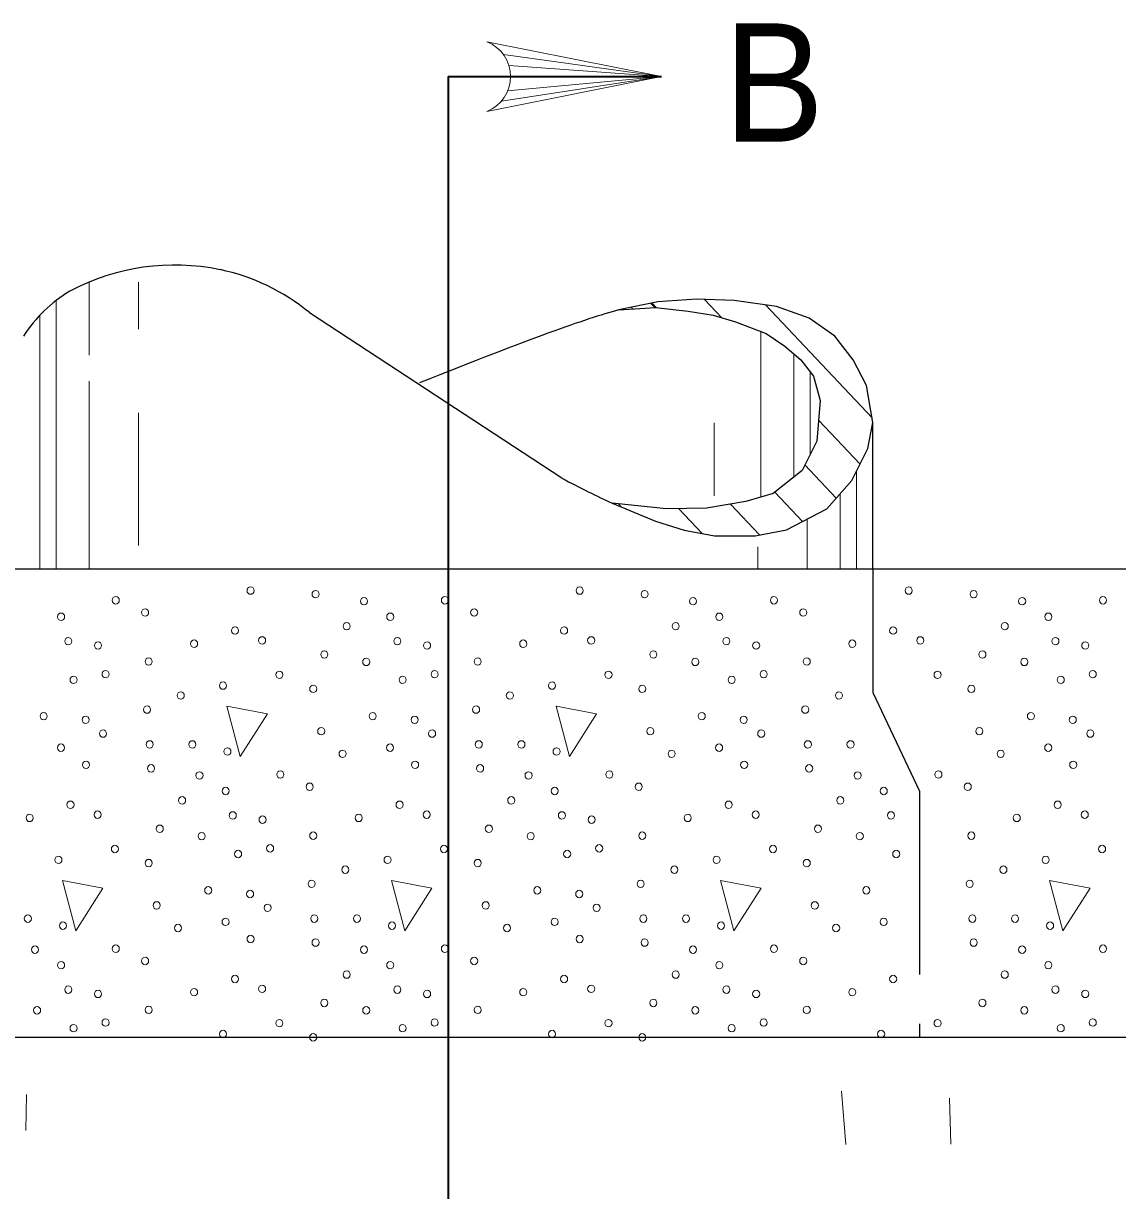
# Model space of a CAD drawing. Extents: x -410.5 to -376.5, y 1617.6 to 1661.6.
# Drawn here: x -403.909 to -401.689, y 1625.101 to 1627.469 of the extents above; entities that cross this region are included whole.
import ezdxf
from ezdxf.enums import TextEntityAlignment as Align

# ---------------------------------------------------------------- set-up
doc = ezdxf.new("R2010")
doc.units = 0
doc.header["$LTSCALE"] = 0.062
doc.linetypes.add('LONG_DASHED', pattern=[7.5, 6, -1.5])
doc.layers.add('1', color=7, linetype='Continuous', lineweight=13)

msp = doc.modelspace()

# ---------------------------------------------------------------- linework, layer by layer
at = {"layer": '1'}
for p, q in [((-402.93492, 1627.40567), (-402.61442, 1627.36083)), ((-402.92408, 1627.3835), (-402.61442, 1627.36083)), ((-402.93875, 1627.31125), (-402.61442, 1627.36083)), ((-402.92642, 1627.33208), (-402.61442, 1627.36083)), ((-402.92075, 1627.36083), (-402.61442, 1627.36083)), ((-403.77533, 1626.79592), (-403.77533, 1626.94417)), ((-403.67517, 1626.84867), (-403.67517, 1626.94417)), ((-403.84208, 1626.3615), (-403.84208, 1626.90692)), ((-402.49208, 1626.87167), (-402.527, 1626.90892)), ((-402.6725, 1626.8895), (-402.67575, 1626.89292)), ((-402.62792, 1626.89225), (-402.63625, 1626.90092)), ((-402.62442, 1626.89217), (-402.63333, 1626.90158)), ((-402.18725, 1626.66892), (-402.4035, 1626.89808)), ((-403.8755, 1626.3615), (-403.8755, 1626.87667)), ((-402.41267, 1626.50817), (-402.41267, 1626.84417)), ((-402.34592, 1626.54892), (-402.34592, 1626.79842)), ((-402.3125, 1626.59508), (-402.3125, 1626.76183)), ((-403.77533, 1626.3615), (-403.77533, 1626.74308)), ((-403.67517, 1626.40983), (-403.67517, 1626.67908)), ((-402.50725, 1626.51033), (-402.50725, 1626.65842)), ((-402.21167, 1626.57508), (-402.29592, 1626.66425)), ((-402.25983, 1626.50608), (-402.32358, 1626.57358)), ((-402.21875, 1626.3615), (-402.21875, 1626.56067)), ((-402.32825, 1626.4585), (-402.3845, 1626.51817)), ((-402.25208, 1626.3615), (-402.25208, 1626.51467)), ((-402.69567, 1626.48775), (-402.70183, 1626.49417)), ((-402.53167, 1626.43408), (-402.57917, 1626.48433)), ((-402.41567, 1626.43125), (-402.47467, 1626.49367)), ((-402.31892, 1626.3615), (-402.31892, 1626.46342)), ((-402.419, 1626.3615), (-402.419, 1626.40692)), ((-403.90242, 1625.2965), (-403.90367, 1625.22358)), ((-402.24892, 1625.303), (-402.24067, 1625.19508)), ((-402.02992, 1625.28867), (-402.02733, 1625.19575))]:
    msp.add_line(p, q, dxfattribs=at)
at = {"layer": '1', "lineweight": 35}
for p, q in [((-403.04708, 1627.36083), (-402.61442, 1627.36083)), ((-403.04708, 1627.36083), (-403.04708, 1625.4135)), ((-403.04708, 1625.4135), (-403.04708, 1621.0535))]:
    msp.add_line(p, q, dxfattribs=at)
at = {"layer": '1', "lineweight": 25}
for p, q in [((-402.81658, 1626.54667), (-403.32842, 1626.88208)), ((-402.18542, 1626.3615), (-402.18542, 1626.65917)), ((-402.70983, 1626.4935), (-402.71125, 1626.49525))]:
    msp.add_line(p, q, dxfattribs=at)
at = {"layer": '1'}
msp.add_lwpolyline([(-402.96842, 1627.29008), (-402.61442, 1627.36083), (-402.96842, 1627.43167)], dxfattribs=at)
at = {"layer": '1', "lineweight": 25}
for points in [[(-402.71458, 1626.49558), (-402.62625, 1626.459), (-402.56858, 1626.44083), (-402.50683, 1626.42942), (-402.42408, 1626.42975), (-402.36108, 1626.44142), (-402.27925, 1626.484), (-402.22817, 1626.54192), (-402.196, 1626.6065), (-402.18542, 1626.65917), (-402.19833, 1626.7345), (-402.22558, 1626.7865), (-402.26292, 1626.83458), (-402.31508, 1626.87092), (-402.38108, 1626.89492), (-402.46667, 1626.90692), (-402.54342, 1626.90942), (-402.622, 1626.90392), (-402.70117, 1626.88775)], [(-402.71458, 1626.49558), (-402.62625, 1626.459), (-402.56858, 1626.44083), (-402.50683, 1626.42942), (-402.42408, 1626.42975), (-402.36108, 1626.44142), (-402.27925, 1626.484), (-402.22817, 1626.54192), (-402.196, 1626.6065), (-402.18542, 1626.65917), (-402.19833, 1626.7345), (-402.22558, 1626.7865), (-402.26292, 1626.83458), (-402.31508, 1626.87092), (-402.38108, 1626.89492), (-402.46667, 1626.90692), (-402.54342, 1626.90942), (-402.622, 1626.90392), (-402.70117, 1626.88775)], [(-402.70117, 1626.88775), (-402.62658, 1626.89242), (-402.56033, 1626.88542), (-402.50975, 1626.87717), (-402.46417, 1626.86342), (-402.40192, 1626.84008), (-402.36425, 1626.81392), (-402.33175, 1626.7865), (-402.30583, 1626.75342), (-402.29275, 1626.704), (-402.29925, 1626.6215), (-402.32917, 1626.56217), (-402.38758, 1626.51558), (-402.44342, 1626.499), (-402.52275, 1626.48525), (-402.6045, 1626.48392), (-402.71458, 1626.49558)], [(-402.70117, 1626.88775), (-402.62658, 1626.89242), (-402.56033, 1626.88542), (-402.50975, 1626.87717), (-402.46417, 1626.86342), (-402.40192, 1626.84008), (-402.36425, 1626.81392), (-402.33175, 1626.7865), (-402.30583, 1626.75342), (-402.29275, 1626.704), (-402.29925, 1626.6215), (-402.32917, 1626.56217), (-402.38758, 1626.51558), (-402.44342, 1626.499), (-402.52275, 1626.48525), (-402.6045, 1626.48392), (-402.71458, 1626.49558)]]:
    msp.add_lwpolyline(points, dxfattribs=at)
for points in [[(-405.35992, 1621.41425), (-400.73433, 1621.41425), (-400.73433, 1626.3615), (-405.35992, 1626.3615)], [(-404.46308, 1625.41208), (-404.46308, 1622.36375), (-401.63108, 1622.36375), (-401.63108, 1625.41208)]]:
    msp.add_lwpolyline(points, close=True, dxfattribs=at)
at = {"layer": '1', "linetype": 'LONG_DASHED', "lineweight": 25}
msp.add_lwpolyline([(-402.18542, 1626.3615), (-402.18542, 1626.11167), (-402.091, 1625.91175), (-402.091, 1625.41208)], dxfattribs=at)
at = {"layer": '1'}
for points in [[(-403.49575, 1626.08408), (-403.46875, 1625.98167), (-403.41375, 1626.06817)], [(-402.82825, 1626.08408), (-402.80125, 1625.98167), (-402.74633, 1626.06817)], [(-403.82942, 1625.73067), (-403.80258, 1625.62833), (-403.74758, 1625.71475)], [(-403.162, 1625.73067), (-403.135, 1625.62833), (-403.08008, 1625.71475)], [(-402.4945, 1625.73067), (-402.4675, 1625.62833), (-402.4125, 1625.71475)], [(-401.827, 1625.73067), (-401.8, 1625.62833), (-401.745, 1625.71475)]]:
    msp.add_lwpolyline(points, close=True, dxfattribs=at)
msp.add_arc((-402.99704, 1627.36092), 0.0764, 292.08605, 67.91218, dxfattribs=at)
at = {"layer": '1', "lineweight": 25}
for centre, major_axis, start_param, end_param in [((-403.60136, 1626.46973), (0, -0.5089), 2.9497702, 3.6011474), ((-403.59386, 1626.51827), (0, 0.45979), 5.6254463, 6.0881824), ((-403.67086, 1626.65914), (0, 0.30703), 0.5184487, 0.9622613)]:
    msp.add_ellipse(centre, major_axis=major_axis, ratio=0.944543, start_param=start_param, end_param=end_param, dxfattribs=at)
at = {"layer": '1'}
for centre, major_axis in [((-403.4479, 1626.31842), (0, -0.00756)), ((-403.31606, 1626.31112), (0, -0.00756)), ((-402.78039, 1626.31842), (0, -0.00756)), ((-402.64856, 1626.31112), (0, -0.00756)), ((-402.11288, 1626.31842), (0, -0.00756)), ((-401.98105, 1626.31112), (0, -0.00756)), ((-403.7213, 1626.29869), (0, -0.00756)), ((-403.21777, 1626.2968), (0, 0.00756)), ((-403.05379, 1626.29869), (0, -0.00756)), ((-402.55026, 1626.2968), (0, 0.00756)), ((-402.38628, 1626.29869), (0, -0.00756)), ((-401.88276, 1626.2968), (0, 0.00756)), ((-401.71877, 1626.29869), (0, -0.00756)), ((-403.83216, 1626.2653), (0, 0.00756)), ((-403.66183, 1626.2739), (0, -0.00756)), ((-403.16465, 1626.2653), (0, 0.00756)), ((-402.99432, 1626.2739), (0, -0.00756)), ((-402.49714, 1626.2653), (0, 0.00756)), ((-402.32682, 1626.2739), (0, -0.00756)), ((-401.82963, 1626.2653), (0, 0.00756)), ((-403.47944, 1626.23732), (0, -0.00756)), ((-403.25298, 1626.24622), (0, 0.00756)), ((-402.81193, 1626.23732), (0, -0.00756)), ((-402.58548, 1626.24622), (0, 0.00756)), ((-402.14442, 1626.23732), (0, -0.00756)), ((-401.91797, 1626.24622), (0, 0.00756)), ((-403.8177, 1626.21571), (0, 0.00756)), ((-403.56237, 1626.21065), (0, -0.00756)), ((-403.42448, 1626.2173), (0, -0.00756)), ((-403.15019, 1626.21571), (0, 0.00756)), ((-402.89487, 1626.21065), (0, -0.00756)), ((-402.75697, 1626.2173), (0, -0.00756)), ((-402.48268, 1626.21571), (0, 0.00756)), ((-402.22736, 1626.21065), (0, -0.00756)), ((-402.08946, 1626.2173), (0, -0.00756)), ((-401.81517, 1626.21571), (0, 0.00756)), ((-403.75734, 1626.20705), (0, -0.00756)), ((-403.29832, 1626.18868), (0, 0.00756)), ((-403.08983, 1626.20705), (0, -0.00756)), ((-402.63081, 1626.18868), (0, 0.00756)), ((-402.42233, 1626.20705), (0, -0.00756)), ((-401.9633, 1626.18868), (0, 0.00756)), ((-401.75482, 1626.20705), (0, -0.00756)), ((-403.6546, 1626.1746), (0, -0.00756)), ((-403.21332, 1626.17372), (0, 0.00756)), ((-402.98709, 1626.1746), (0, -0.00756)), ((-402.54581, 1626.17372), (0, 0.00756)), ((-402.31958, 1626.1746), (0, -0.00756)), ((-401.87831, 1626.17372), (0, 0.00756)), ((-403.74205, 1626.14893), (0, -0.00756)), ((-403.38938, 1626.14763), (0, 0.00756)), ((-403.07454, 1626.14893), (0, -0.00756)), ((-402.72187, 1626.14763), (0, 0.00756)), ((-402.40703, 1626.14893), (0, -0.00756)), ((-402.05436, 1626.14763), (0, 0.00756)), ((-401.73952, 1626.14893), (0, -0.00756)), ((-403.80696, 1626.13744), (0, -0.00756)), ((-403.5038, 1626.12567), (0, -0.00756)), ((-403.32085, 1626.11901), (0, 0.00756)), ((-403.13945, 1626.13744), (0, -0.00756)), ((-402.83629, 1626.12567), (0, -0.00756)), ((-402.65334, 1626.11901), (0, 0.00756)), ((-402.47194, 1626.13744), (0, -0.00756)), ((-401.98583, 1626.11901), (0, 0.00756)), ((-401.80444, 1626.13744), (0, -0.00756)), ((-403.58946, 1626.10564), (0, -0.00756)), ((-402.92196, 1626.10564), (0, -0.00756)), ((-402.25445, 1626.10564), (0, -0.00756)), ((-403.65788, 1626.07702), (0, -0.00756)), ((-402.99038, 1626.07702), (0, -0.00756)), ((-402.32287, 1626.07702), (0, -0.00756)), ((-403.86759, 1626.06371), (0, -0.00756)), ((-403.78254, 1626.05635), (0, -0.00756)), ((-403.20008, 1626.06371), (0, -0.00756)), ((-403.11503, 1626.05635), (0, -0.00756)), ((-402.53258, 1626.06371), (0, -0.00756)), ((-402.44752, 1626.05635), (0, -0.00756)), ((-401.86507, 1626.06371), (0, -0.00756)), ((-401.78002, 1626.05635), (0, -0.00756)), ((-403.74711, 1626.02838), (0, -0.00756)), ((-403.3046, 1626.03315), (0, -0.00756)), ((-403.0796, 1626.02838), (0, -0.00756)), ((-402.6371, 1626.03315), (0, -0.00756)), ((-402.41209, 1626.02838), (0, -0.00756)), ((-401.96959, 1626.03315), (0, -0.00756)), ((-401.74458, 1626.02838), (0, -0.00756)), ((-403.83244, 1625.99976), (0, -0.00756)), ((-403.65249, 1626.00641), (0, -0.00756)), ((-403.56593, 1626.00641), (0, 0.00756)), ((-403.16493, 1625.99976), (0, -0.00756)), ((-402.98498, 1626.00641), (0, -0.00756)), ((-402.89843, 1626.00641), (0, 0.00756)), ((-402.49742, 1625.99976), (0, -0.00756)), ((-402.31747, 1626.00641), (0, -0.00756)), ((-402.23092, 1626.00641), (0, 0.00756)), ((-401.82991, 1625.99976), (0, -0.00756)), ((-403.49479, 1625.9921), (0, -0.00756)), ((-403.26133, 1625.98733), (0, -0.00756)), ((-402.82728, 1625.9921), (0, -0.00756)), ((-402.59382, 1625.98733), (0, -0.00756)), ((-401.92631, 1625.98733), (0, -0.00756)), ((-403.78165, 1625.96507), (0, -0.00756)), ((-403.64982, 1625.95777), (0, -0.00756)), ((-403.11414, 1625.96507), (0, -0.00756)), ((-402.98231, 1625.95777), (0, -0.00756)), ((-402.44663, 1625.96507), (0, -0.00756)), ((-402.3148, 1625.95777), (0, -0.00756)), ((-401.77913, 1625.96507), (0, -0.00756)), ((-403.55153, 1625.94345), (0, 0.00756)), ((-403.38754, 1625.94534), (0, -0.00756)), ((-402.88402, 1625.94345), (0, 0.00756)), ((-402.72003, 1625.94534), (0, -0.00756)), ((-402.21651, 1625.94345), (0, 0.00756)), ((-402.05253, 1625.94534), (0, -0.00756)), ((-403.4984, 1625.91195), (0, 0.00756)), ((-403.32808, 1625.92055), (0, -0.00756)), ((-402.8309, 1625.91195), (0, 0.00756)), ((-402.66057, 1625.92055), (0, -0.00756)), ((-402.16339, 1625.91195), (0, 0.00756)), ((-401.99306, 1625.92055), (0, -0.00756)), ((-403.81319, 1625.88397), (0, -0.00756)), ((-403.58674, 1625.89287), (0, 0.00756)), ((-403.14568, 1625.88397), (0, -0.00756)), ((-402.91923, 1625.89287), (0, 0.00756)), ((-402.47817, 1625.88397), (0, -0.00756)), ((-402.25172, 1625.89287), (0, 0.00756)), ((-401.81067, 1625.88397), (0, -0.00756)), ((-403.89613, 1625.8573), (0, -0.00756)), ((-403.75823, 1625.86395), (0, -0.00756)), ((-403.48394, 1625.86236), (0, 0.00756)), ((-403.22862, 1625.8573), (0, -0.00756)), ((-403.09072, 1625.86395), (0, -0.00756)), ((-402.81643, 1625.86236), (0, 0.00756)), ((-402.56111, 1625.8573), (0, -0.00756)), ((-402.42322, 1625.86395), (0, -0.00756)), ((-402.14893, 1625.86236), (0, 0.00756)), ((-401.8936, 1625.8573), (0, -0.00756)), ((-401.75571, 1625.86395), (0, -0.00756)), ((-403.63207, 1625.83533), (0, 0.00756)), ((-403.42359, 1625.8537), (0, -0.00756)), ((-402.96456, 1625.83533), (0, 0.00756)), ((-402.75608, 1625.8537), (0, -0.00756)), ((-402.29706, 1625.83533), (0, 0.00756)), ((-403.54708, 1625.82037), (0, 0.00756)), ((-403.32085, 1625.82125), (0, -0.00756)), ((-402.87957, 1625.82037), (0, 0.00756)), ((-402.65334, 1625.82125), (0, -0.00756)), ((-402.21206, 1625.82037), (0, 0.00756)), ((-401.98583, 1625.82125), (0, -0.00756)), ((-403.72313, 1625.79428), (0, 0.00756)), ((-403.47321, 1625.78409), (0, -0.00756)), ((-403.40829, 1625.79558), (0, -0.00756)), ((-403.05562, 1625.79428), (0, 0.00756)), ((-402.8057, 1625.78409), (0, -0.00756)), ((-402.74078, 1625.79558), (0, -0.00756)), ((-402.38812, 1625.79428), (0, 0.00756)), ((-402.13819, 1625.78409), (0, -0.00756)), ((-401.72061, 1625.79428), (0, 0.00756)), ((-403.83755, 1625.77232), (0, -0.00756)), ((-403.6546, 1625.76566), (0, 0.00756)), ((-403.17005, 1625.77232), (0, -0.00756)), ((-402.98709, 1625.76566), (0, 0.00756)), ((-402.50254, 1625.77232), (0, -0.00756)), ((-402.31958, 1625.76566), (0, 0.00756)), ((-401.83503, 1625.77232), (0, -0.00756)), ((-403.25571, 1625.75229), (0, -0.00756)), ((-402.5882, 1625.75229), (0, -0.00756)), ((-401.92069, 1625.75229), (0, -0.00756)), ((-403.32413, 1625.72367), (0, -0.00756)), ((-402.65662, 1625.72367), (0, -0.00756)), ((-401.98911, 1625.72367), (0, -0.00756)), ((-403.53384, 1625.71036), (0, -0.00756)), ((-403.44879, 1625.703), (0, -0.00756)), ((-402.86633, 1625.71036), (0, -0.00756)), ((-402.78128, 1625.703), (0, -0.00756)), ((-402.19882, 1625.71036), (0, -0.00756)), ((-403.63836, 1625.6798), (0, -0.00756)), ((-403.41335, 1625.67503), (0, -0.00756)), ((-402.97085, 1625.6798), (0, -0.00756)), ((-402.74584, 1625.67503), (0, -0.00756)), ((-402.30334, 1625.6798), (0, -0.00756)), ((-403.89969, 1625.65306), (0, 0.00756)), ((-403.49868, 1625.64641), (0, -0.00756)), ((-403.31873, 1625.65306), (0, -0.00756)), ((-403.23218, 1625.65306), (0, 0.00756)), ((-402.83117, 1625.64641), (0, -0.00756)), ((-402.65123, 1625.65306), (0, -0.00756)), ((-402.56467, 1625.65306), (0, 0.00756)), ((-402.16367, 1625.64641), (0, -0.00756)), ((-401.98372, 1625.65306), (0, -0.00756)), ((-401.89716, 1625.65306), (0, 0.00756)), ((-403.82854, 1625.63875), (0, -0.00756)), ((-403.59508, 1625.63398), (0, -0.00756)), ((-403.16103, 1625.63875), (0, -0.00756)), ((-402.92757, 1625.63398), (0, -0.00756)), ((-402.49353, 1625.63875), (0, -0.00756)), ((-402.26007, 1625.63398), (0, -0.00756)), ((-401.82602, 1625.63875), (0, -0.00756)), ((-403.4479, 1625.61172), (0, -0.00756)), ((-403.31606, 1625.60442), (0, -0.00756)), ((-402.78039, 1625.61172), (0, -0.00756)), ((-402.64856, 1625.60442), (0, -0.00756)), ((-401.98105, 1625.60442), (0, -0.00756)), ((-403.88528, 1625.59011), (0, 0.00756)), ((-403.7213, 1625.59199), (0, -0.00756)), ((-403.21777, 1625.59011), (0, 0.00756)), ((-403.05379, 1625.59199), (0, -0.00756)), ((-402.55026, 1625.59011), (0, 0.00756)), ((-402.38628, 1625.59199), (0, -0.00756)), ((-401.88276, 1625.59011), (0, 0.00756)), ((-401.71877, 1625.59199), (0, -0.00756)), ((-403.83216, 1625.5586), (0, 0.00756)), ((-403.66183, 1625.5672), (0, -0.00756)), ((-403.16465, 1625.5586), (0, 0.00756)), ((-402.99432, 1625.5672), (0, -0.00756)), ((-402.49714, 1625.5586), (0, 0.00756)), ((-402.32682, 1625.5672), (0, -0.00756)), ((-401.82963, 1625.5586), (0, 0.00756)), ((-403.47944, 1625.53062), (0, -0.00756)), ((-403.25298, 1625.53952), (0, 0.00756)), ((-402.81193, 1625.53062), (0, -0.00756)), ((-402.58548, 1625.53952), (0, 0.00756)), ((-402.14442, 1625.53062), (0, -0.00756)), ((-401.91797, 1625.53952), (0, 0.00756)), ((-403.8177, 1625.50901), (0, 0.00756)), ((-403.75734, 1625.50035), (0, -0.00756)), ((-403.56237, 1625.50395), (0, -0.00756)), ((-403.42448, 1625.5106), (0, -0.00756)), ((-403.15019, 1625.50901), (0, 0.00756)), ((-403.08983, 1625.50035), (0, -0.00756)), ((-402.89487, 1625.50395), (0, -0.00756)), ((-402.75697, 1625.5106), (0, -0.00756)), ((-402.48268, 1625.50901), (0, 0.00756)), ((-402.42233, 1625.50035), (0, -0.00756)), ((-402.22736, 1625.50395), (0, -0.00756)), ((-401.81517, 1625.50901), (0, 0.00756)), ((-401.75482, 1625.50035), (0, -0.00756)), ((-403.29832, 1625.48198), (0, 0.00756)), ((-402.63081, 1625.48198), (0, 0.00756)), ((-401.9633, 1625.48198), (0, 0.00756)), ((-403.88083, 1625.46702), (0, 0.00756)), ((-403.6546, 1625.4679), (0, -0.00756)), ((-403.21332, 1625.46702), (0, 0.00756)), ((-402.98709, 1625.4679), (0, -0.00756)), ((-402.54581, 1625.46702), (0, 0.00756)), ((-402.31958, 1625.4679), (0, -0.00756)), ((-401.87831, 1625.46702), (0, 0.00756)), ((-403.80696, 1625.43074), (0, -0.00756)), ((-403.74205, 1625.44223), (0, -0.00756)), ((-403.38938, 1625.44093), (0, 0.00756)), ((-403.13945, 1625.43074), (0, -0.00756)), ((-403.07454, 1625.44223), (0, -0.00756)), ((-402.72187, 1625.44093), (0, 0.00756)), ((-402.47194, 1625.43074), (0, -0.00756)), ((-402.40703, 1625.44223), (0, -0.00756)), ((-402.05436, 1625.44093), (0, 0.00756)), ((-401.80444, 1625.43074), (0, -0.00756)), ((-401.73952, 1625.44223), (0, -0.00756)), ((-403.5038, 1625.41897), (0, -0.00756)), ((-403.32085, 1625.41231), (0, 0.00756)), ((-402.83629, 1625.41897), (0, -0.00756)), ((-402.65334, 1625.41231), (0, 0.00756)), ((-402.16878, 1625.41897), (0, -0.00756))]:
    msp.add_ellipse(centre, major_axis=major_axis, ratio=0.944543, dxfattribs=at)
at = {"layer": '1', "lineweight": 25}
for points in [[(-402.70117, 1626.88775), (-402.77, 1626.869), (-402.88042, 1626.82933), (-403.10508, 1626.73975)], [(-402.81658, 1626.54667), (-402.779, 1626.5265), (-402.745, 1626.50967), (-402.71458, 1626.49558)]]:
    msp.add_open_spline(points, degree=3, dxfattribs=at)

# ---------------------------------------------------------------- texts
at = {"layer": '1', "width": 0.95}
msp.add_text('B', height=0.24, dxfattribs=at).set_placement((-402.38633, 1627.22892), align=Align.CENTER)

doc.saveas('drawing.dxf')
